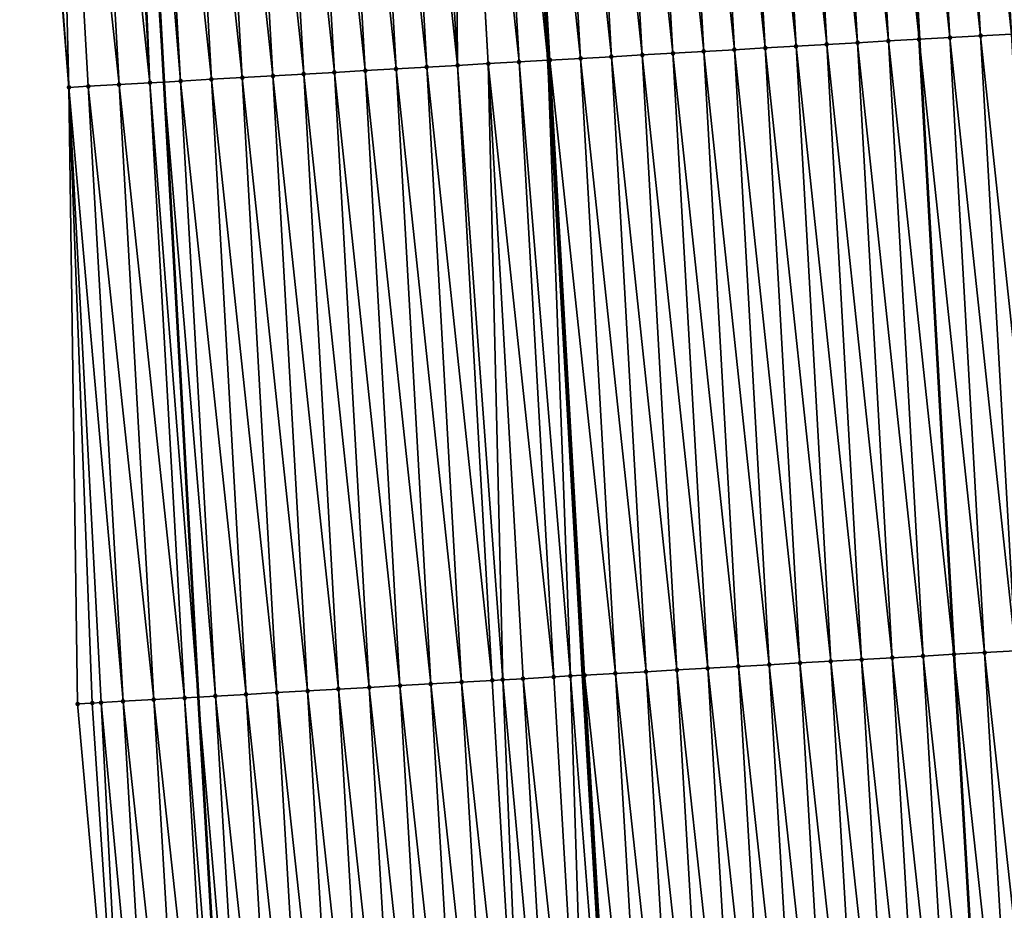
# Model space of a CAD drawing. Header units: feet. Extents: x 2007189 to 2022806, y 818621 to 837694.
# Tile 289 of 656: x 2011368 to 2011400, y 827919 to 827948. Entities that reach past the tile are written whole.
import ezdxf

# ---------------------------------------------------------------- set-up
doc = ezdxf.new("R2010")
doc.units = ezdxf.units.FT
doc.header["$MEASUREMENT"] = 0
for name, color, linetype, lineweight in [('EP_Travel Lane', 172, 'Continuous', 53), ('Road Shots', 141, 'Continuous', 100), ('Road X-Section', 40, 'Continuous', 13), ('STRIPING', 60, 'Continuous', 53)]:
    doc.layers.add(name, color=color, linetype=linetype, lineweight=lineweight)
doc.layers.add('I-77-MM17-21_SB-Surface-Border', color=7, linetype='Continuous')
doc.layers.add('I-77-MM17-21_SB-Surface-TIN', color=7, linetype='Continuous')

msp = doc.modelspace()

# ---------------------------------------------------------------- linework, layer by layer
at = {"layer": 'EP_Travel Lane'}
msp.add_polyline3d([(2011371.959655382, 827966.1582990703, 312.3544364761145), (2011373.074293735, 827946.1897048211, 312.2403113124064), (2011374.18894062, 827926.2209577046, 312.1514429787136), (2011375.380876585, 827905.9451606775, 312.0543814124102), (2011376.802465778, 827885.9958862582, 311.9713189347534), (2011378.224049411, 827866.0466898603, 311.8746395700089), (2011379.645617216, 827846.0977155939, 311.7390697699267), (2011381.124757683, 827825.8398814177, 311.6241331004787), (2011382.806226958, 827805.910940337, 311.5129645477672), (2011384.487707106, 827785.9818703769, 311.4433238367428), (2011386.169184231, 827766.0528362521, 311.3620946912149), (2011387.919665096, 827745.8143860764, 311.3049144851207), (2011389.882436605, 827725.9109050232, 311.276243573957), (2011391.845196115, 827706.0075456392, 311.2134098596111), (2011393.807964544, 827686.1040958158, 311.1759718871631), (2011395.830897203, 827665.994042, 311.1090292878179), (2011398.036863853, 827646.1160571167, 311.0533998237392), (2011400.242828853, 827626.2380870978, 310.9899928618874)], dxfattribs=at)
at = {"layer": 'I-77-MM17-21_SB-Surface-Border', "color": 3, "linetype": 'Continuous', "lineweight": -3}
msp.add_polyline3d([(2011397.209922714, 827625.9102151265, 311.0929097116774), (2011394.435368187, 827645.7267372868, 311.1655602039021), (2011391.844579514, 827665.5631049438, 311.2425786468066), (2011390.336559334, 827685.7619421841, 311.2889916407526), (2011388.427644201, 827705.670640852, 311.3411162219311), (2011386.989333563, 827725.6257210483, 311.3787200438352), (2011383.679401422, 827745.3963417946, 311.4733643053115), (2011382.124674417, 827765.7110870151, 311.5224656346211), (2011380.155014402, 827785.6158054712, 311.6039393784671), (2011378.793252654, 827805.5718449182, 311.675561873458), (2011377.275904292, 827825.5147045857, 311.7639343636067), (2011376.246083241, 827845.8579844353, 311.8706416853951), (2011375.156056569, 827865.8304186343, 311.9794430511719), (2011373.763787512, 827885.7816894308, 312.073737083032), (2011372.087609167, 827905.7129970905, 312.1689939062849), (2011370.274792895, 827925.999208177, 312.2960794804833), (2011369.992641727, 827946.0151542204, 312.348378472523), (2011368.398106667, 827965.9564717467, 312.4948800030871)], dxfattribs=at)
at = {"layer": 'I-77-MM17-21_SB-Surface-TIN', "color": 128, "linetype": 'Continuous', "lineweight": -3}
for points in [[(2011401.57507409, 827947.80405348, 311.2391147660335), (2011400.448315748, 827967.7718351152, 311.3744206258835), (2011399.449914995, 827967.7153021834, 311.4064081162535)], [(2011396.583069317, 827947.5214066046, 311.3961159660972), (2011395.456312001, 827967.4891700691, 311.5344219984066), (2011394.457910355, 827967.4326529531, 311.5637982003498)], [(2011395.456312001, 827967.4891700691, 311.5344219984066), (2011397.581464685, 827947.5779139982, 311.3682815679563), (2011396.45470758, 827967.5456746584, 311.5070511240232)], [(2011396.583069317, 827947.5214066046, 311.3961159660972), (2011397.581464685, 827947.5779139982, 311.3682815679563), (2011395.456312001, 827967.4891700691, 311.5344219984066)], [(2011398.579872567, 827947.6344416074, 311.3372363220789), (2011397.453115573, 827967.6021993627, 311.4764849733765), (2011396.45470758, 827967.5456746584, 311.5070511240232)], [(2011398.579872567, 827947.6344416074, 311.3372363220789), (2011396.45470758, 827967.5456746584, 311.5070511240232), (2011397.581464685, 827947.5779139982, 311.3682815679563)], [(2011399.578272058, 827947.6909969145, 311.301554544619), (2011398.451515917, 827967.6587395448, 311.443300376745), (2011397.453115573, 827967.6021993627, 311.4764849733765)], [(2011398.579872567, 827947.6344416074, 311.3372363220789), (2011399.578272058, 827947.6909969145, 311.301554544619), (2011397.453115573, 827967.6021993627, 311.4764849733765)], [(2011400.576672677, 827947.7475322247, 311.2691743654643), (2011399.449914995, 827967.7153021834, 311.4064081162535), (2011398.451515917, 827967.6587395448, 311.443300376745)], [(2011399.578272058, 827947.6909969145, 311.301554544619), (2011400.576672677, 827947.7475322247, 311.2691743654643), (2011398.451515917, 827967.6587395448, 311.443300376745)], [(2011400.576672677, 827947.7475322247, 311.2691743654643), (2011401.57507409, 827947.80405348, 311.2391147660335), (2011399.449914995, 827967.7153021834, 311.4064081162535)], [(2011390.592669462, 827947.182126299, 311.6016975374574), (2011389.465910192, 827967.1499243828, 311.7342878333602), (2011388.467509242, 827967.0933949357, 311.7656999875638)], [(2011391.591068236, 827947.2386943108, 311.5639181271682), (2011390.464310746, 827967.2064608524, 311.7017162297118), (2011389.465910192, 827967.1499243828, 311.7342878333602)], [(2011390.592669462, 827947.182126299, 311.6016975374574), (2011391.591068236, 827947.2386943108, 311.5639181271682), (2011389.465910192, 827967.1499243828, 311.7342878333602)], [(2011392.589466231, 827947.2952761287, 311.5238592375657), (2011391.462709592, 827967.2630275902, 311.6641471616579), (2011390.464310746, 827967.2064608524, 311.7017162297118)], [(2011391.591068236, 827947.2386943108, 311.5639181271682), (2011392.589466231, 827947.2952761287, 311.5238592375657), (2011390.464310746, 827967.2064608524, 311.7017162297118)], [(2011393.587866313, 827947.3518209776, 311.489904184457), (2011392.461109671, 827967.319572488, 311.6301840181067), (2011391.462709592, 827967.2630275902, 311.6641471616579)], [(2011392.589466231, 827947.2952761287, 311.5238592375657), (2011393.587866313, 827947.3518209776, 311.489904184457), (2011391.462709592, 827967.2630275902, 311.6641471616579)], [(2011394.586266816, 827947.4083583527, 311.4571830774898), (2011393.459510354, 827967.3761066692, 311.5979902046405), (2011392.461109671, 827967.319572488, 311.6301840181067)], [(2011393.587866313, 827947.3518209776, 311.489904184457), (2011394.586266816, 827947.4083583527, 311.4571830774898), (2011392.461109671, 827967.319572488, 311.6301840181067)], [(2011395.584667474, 827947.4648929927, 311.4249135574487), (2011394.457910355, 827967.4326529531, 311.5637982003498), (2011393.459510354, 827967.3761066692, 311.5979902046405)], [(2011394.586266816, 827947.4083583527, 311.4571830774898), (2011395.584667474, 827947.4648929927, 311.4249135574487), (2011393.459510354, 827967.3761066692, 311.5979902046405)], [(2011395.584667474, 827947.4648929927, 311.4249135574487), (2011396.583069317, 827947.5214066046, 311.3961159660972), (2011394.457910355, 827967.4326529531, 311.5637982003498)], [(2011383.47551276, 827966.8106011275, 311.9469608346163), (2011385.531760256, 827946.8954821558, 311.7766499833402), (2011384.405002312, 827966.8632576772, 311.9129661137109)], [(2011385.600669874, 827946.8993875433, 311.7738687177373), (2011384.473911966, 827966.8671614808, 311.910445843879), (2011384.405002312, 827966.8632576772, 311.9129661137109)], [(2011385.600669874, 827946.8993875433, 311.7738687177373), (2011384.405002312, 827966.8632576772, 311.9129661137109), (2011385.531760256, 827946.8954821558, 311.7766499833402)], [(2011386.599071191, 827946.9559104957, 311.743528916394), (2011385.472313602, 827966.9236787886, 311.881038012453), (2011384.473911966, 827966.8671614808, 311.910445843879)], [(2011385.600669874, 827946.8993875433, 311.7738687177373), (2011386.599071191, 827946.9559104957, 311.743528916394), (2011384.473911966, 827966.8671614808, 311.910445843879)], [(2011387.597472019, 827947.0124421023, 311.7117602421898), (2011386.470712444, 827966.9802455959, 311.8434574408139), (2011385.472313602, 827966.9236787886, 311.881038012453)], [(2011386.599071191, 827946.9559104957, 311.743528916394), (2011387.597472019, 827947.0124421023, 311.7117602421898), (2011385.472313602, 827966.9236787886, 311.881038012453)], [(2011388.595870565, 827947.0690141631, 311.6733123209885), (2011387.469109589, 827967.0368424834, 311.8009104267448), (2011386.470712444, 827966.9802455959, 311.8434574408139)], [(2011387.597472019, 827947.0124421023, 311.7117602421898), (2011388.595870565, 827947.0690141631, 311.6733123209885), (2011386.470712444, 827966.9802455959, 311.8434574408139)], [(2011389.594269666, 827947.1255763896, 311.6364881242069), (2011388.467509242, 827967.0933949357, 311.7656999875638), (2011387.469109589, 827967.0368424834, 311.8009104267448)], [(2011388.595870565, 827947.0690141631, 311.6733123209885), (2011389.594269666, 827947.1255763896, 311.6364881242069), (2011387.469109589, 827967.0368424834, 311.8009104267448)], [(2011389.594269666, 827947.1255763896, 311.6364881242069), (2011390.592669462, 827947.182126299, 311.6016975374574), (2011388.467509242, 827967.0933949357, 311.7656999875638)], [(2011379.610274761, 827946.5600231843, 311.9933280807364), (2011378.483510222, 827966.527914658, 312.1104993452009), (2011377.485112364, 827966.471330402, 312.1509607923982)], [(2011380.608673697, 827946.616588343, 311.9560197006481), (2011379.481909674, 827966.5844706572, 312.0747032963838), (2011378.483510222, 827966.527914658, 312.1104993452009)], [(2011379.610274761, 827946.5600231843, 311.9933280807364), (2011380.608673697, 827946.616588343, 311.9560197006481), (2011378.483510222, 827966.527914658, 312.1104993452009)], [(2011381.607073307, 827946.6731415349, 311.9206871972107), (2011380.480309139, 827966.6410264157, 312.0389469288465), (2011379.481909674, 827966.5844706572, 312.0747032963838)], [(2011380.608673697, 827946.616588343, 311.9560197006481), (2011381.607073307, 827946.6731415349, 311.9206871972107), (2011379.481909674, 827966.5844706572, 312.0747032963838)], [(2011382.605472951, 827946.7296941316, 311.8854529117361), (2011381.478709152, 827966.697572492, 312.0047892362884), (2011380.480309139, 827966.6410264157, 312.0389469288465)], [(2011381.607073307, 827946.6731415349, 311.9206871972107), (2011382.605472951, 827946.7296941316, 311.8854529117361), (2011380.480309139, 827966.6410264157, 312.0389469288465)], [(2011382.605472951, 827946.7296941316, 311.8854529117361), (2011382.457753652, 827966.7529798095, 311.9782927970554), (2011381.478709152, 827966.697572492, 312.0047892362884)], [(2011383.603872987, 827946.786239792, 311.8513638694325), (2011382.477111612, 827966.7540751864, 311.9777940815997), (2011382.457753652, 827966.7529798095, 311.9782927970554)], [(2011382.605472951, 827946.7296941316, 311.8854529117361), (2011383.603872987, 827946.786239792, 311.8513638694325), (2011382.457753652, 827966.7529798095, 311.9782927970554)], [(2011384.60227196, 827946.8428042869, 311.8141651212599), (2011383.47551276, 827966.8106011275, 311.9469608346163), (2011382.477111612, 827966.7540751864, 311.9777940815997)], [(2011383.603872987, 827946.786239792, 311.8513638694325), (2011384.60227196, 827946.8428042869, 311.8141651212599), (2011382.477111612, 827966.7540751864, 311.9777940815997)], [(2011384.60227196, 827946.8428042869, 311.8141651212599), (2011385.531760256, 827946.8954821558, 311.7766499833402), (2011383.47551276, 827966.8106011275, 311.9469608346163)], [(2011373.619882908, 827946.2206010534, 312.2223259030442), (2011372.493115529, 827966.1885428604, 312.3311869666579), (2011371.959655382, 827966.1582990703, 312.3544364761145)], [(2011374.618282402, 827946.2771563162, 312.186651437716), (2011373.491514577, 827966.2451060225, 312.294208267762), (2011372.493115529, 827966.1885428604, 312.3311869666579)], [(2011373.619882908, 827946.2206010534, 312.2223259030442), (2011374.618282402, 827946.2771563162, 312.186651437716), (2011372.493115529, 827966.1885428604, 312.3311869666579)], [(2011375.616681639, 827946.3337161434, 312.1502233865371), (2011374.489914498, 827966.3016537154, 312.2597836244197), (2011373.491514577, 827966.2451060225, 312.294208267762)], [(2011374.618282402, 827946.2771563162, 312.186651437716), (2011375.616681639, 827946.3337161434, 312.1502233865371), (2011373.491514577, 827966.2451060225, 312.294208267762)], [(2011376.615080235, 827946.3902873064, 312.111923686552), (2011375.488314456, 827966.3582007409, 312.2254691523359), (2011374.489914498, 827966.3016537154, 312.2597836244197)], [(2011375.616681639, 827946.3337161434, 312.1502233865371), (2011376.615080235, 827946.3902873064, 312.111923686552), (2011374.489914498, 827966.3016537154, 312.2597836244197)], [(2011377.613478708, 827946.4468606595, 312.0732623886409), (2011376.486713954, 827966.414755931, 312.1898066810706), (2011375.488314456, 827966.3582007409, 312.2254691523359)], [(2011376.615080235, 827946.3902873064, 312.111923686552), (2011377.613478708, 827946.4468606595, 312.0732623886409), (2011375.488314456, 827966.3582007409, 312.2254691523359)], [(2011378.611876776, 827946.5034411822, 312.0334173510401), (2011377.485112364, 827966.471330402, 312.1509607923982), (2011376.486713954, 827966.414755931, 312.1898066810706)], [(2011377.613478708, 827946.4468606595, 312.0732623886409), (2011378.611876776, 827946.5034411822, 312.0334173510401), (2011376.486713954, 827966.414755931, 312.1898066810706)], [(2011378.611876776, 827946.5034411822, 312.0334173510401), (2011379.610274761, 827946.5600231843, 311.9933280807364), (2011377.485112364, 827966.471330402, 312.1509607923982)], [(2011369.992641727, 827946.0151542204, 312.348378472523), (2011368.499523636, 827965.9622140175, 312.4916820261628), (2011368.398106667, 827965.9564717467, 312.4948800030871)], [(2011369.992641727, 827946.0151542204, 312.348378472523), (2011369.497924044, 827966.018753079, 312.4586824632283), (2011368.499523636, 827965.9622140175, 312.4916820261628)], [(2011371.623082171, 827946.1075215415, 312.2885542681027), (2011370.496322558, 827966.0753257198, 312.42013878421), (2011369.497924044, 827966.018753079, 312.4586824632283)], [(2011370.624682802, 827946.0509640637, 312.3245944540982), (2011369.497924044, 827966.018753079, 312.4586824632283), (2011369.992641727, 827946.0151542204, 312.348378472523)], [(2011371.623082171, 827946.1075215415, 312.2885542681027), (2011369.497924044, 827966.018753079, 312.4586824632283), (2011370.624682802, 827946.0509640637, 312.3245944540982)], [(2011372.621482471, 827946.1640625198, 312.2552382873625), (2011371.494719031, 827966.131934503, 312.3756277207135), (2011370.496322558, 827966.0753257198, 312.42013878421)], [(2011371.623082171, 827946.1075215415, 312.2885542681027), (2011372.621482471, 827946.1640625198, 312.2552382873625), (2011370.496322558, 827966.0753257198, 312.42013878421)], [(2011372.621482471, 827946.1640625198, 312.2552382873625), (2011371.790664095, 827966.1487183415, 312.3618015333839), (2011371.494719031, 827966.131934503, 312.3756277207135)], [(2011371.790664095, 827966.1487183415, 312.3618015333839), (2011373.074293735, 827946.1897048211, 312.2403113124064), (2011371.959655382, 827966.1582990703, 312.3544364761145)], [(2011372.621482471, 827946.1640625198, 312.2552382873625), (2011373.074293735, 827946.1897048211, 312.2403113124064), (2011371.790664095, 827966.1487183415, 312.3618015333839)], [(2011373.619882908, 827946.2206010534, 312.2223259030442), (2011371.959655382, 827966.1582990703, 312.3544364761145), (2011373.074293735, 827946.1897048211, 312.2403113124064)], [(2011400.705031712, 827927.7231920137, 311.170086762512), (2011399.578272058, 827947.6909969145, 311.301554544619), (2011398.579872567, 827947.6344416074, 311.3372363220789)], [(2011401.703431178, 827927.7797477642, 311.1343310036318), (2011400.576672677, 827947.7475322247, 311.2691743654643), (2011399.578272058, 827947.6909969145, 311.301554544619)], [(2011400.705031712, 827927.7231920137, 311.170086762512), (2011401.703431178, 827927.7797477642, 311.1343310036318), (2011399.578272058, 827947.6909969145, 311.301554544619)], [(2011394.714630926, 827927.3839281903, 311.3729517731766), (2011393.587866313, 827947.3518209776, 311.489904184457), (2011392.589466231, 827947.2952761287, 311.5238592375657)], [(2011395.713030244, 827927.4404865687, 311.3367620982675), (2011394.586266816, 827947.4083583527, 311.4571830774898), (2011393.587866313, 827947.3518209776, 311.489904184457)], [(2011394.714630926, 827927.3839281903, 311.3729517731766), (2011395.713030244, 827927.4404865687, 311.3367620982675), (2011393.587866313, 827947.3518209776, 311.489904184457)], [(2011396.711429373, 827927.4970482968, 311.3000193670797), (2011395.584667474, 827947.4648929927, 311.4249135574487), (2011394.586266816, 827947.4083583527, 311.4571830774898)], [(2011395.713030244, 827927.4404865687, 311.3367620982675), (2011396.711429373, 827927.4970482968, 311.3000193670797), (2011394.586266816, 827947.4083583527, 311.4571830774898)], [(2011397.709830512, 827927.5535744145, 311.2691561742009), (2011396.583069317, 827947.5214066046, 311.3961159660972), (2011395.584667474, 827947.4648929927, 311.4249135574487)], [(2011396.711429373, 827927.4970482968, 311.3000193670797), (2011397.709830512, 827927.5535744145, 311.2691561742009), (2011395.584667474, 827947.4648929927, 311.4249135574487)], [(2011396.583069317, 827947.5214066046, 311.3961159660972), (2011398.708225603, 827927.6100857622, 311.2406676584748), (2011397.581464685, 827947.5779139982, 311.3682815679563)], [(2011397.709830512, 827927.5535744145, 311.2691561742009), (2011398.708225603, 827927.6100857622, 311.2406676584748), (2011396.583069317, 827947.5214066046, 311.3961159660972)], [(2011399.706632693, 827927.6666283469, 311.2071495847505), (2011398.579872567, 827947.6344416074, 311.3372363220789), (2011397.581464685, 827947.5779139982, 311.3682815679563)], [(2011399.706632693, 827927.6666283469, 311.2071495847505), (2011397.581464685, 827947.5779139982, 311.3682815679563), (2011398.708225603, 827927.6100857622, 311.2406676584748)], [(2011399.706632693, 827927.6666283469, 311.2071495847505), (2011400.705031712, 827927.7231920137, 311.170086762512), (2011398.579872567, 827947.6344416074, 311.3372363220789)], [(2011388.724237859, 827927.0445275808, 311.5984010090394), (2011387.597472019, 827947.0124421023, 311.7117602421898), (2011386.599071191, 827946.9559104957, 311.743528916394)], [(2011389.722636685, 827927.1010946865, 311.5607704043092), (2011388.595870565, 827947.0690141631, 311.6733123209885), (2011387.597472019, 827947.0124421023, 311.7117602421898)], [(2011388.724237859, 827927.0445275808, 311.5984010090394), (2011389.722636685, 827927.1010946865, 311.5607704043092), (2011387.597472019, 827947.0124421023, 311.7117602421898)], [(2011390.721035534, 827927.1576613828, 311.5232074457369), (2011389.594269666, 827947.1255763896, 311.6364881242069), (2011388.595870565, 827947.0690141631, 311.6733123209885)], [(2011389.722636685, 827927.1010946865, 311.5607704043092), (2011390.721035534, 827927.1576613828, 311.5232074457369), (2011388.595870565, 827947.0690141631, 311.6733123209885)], [(2011391.719434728, 827927.2142219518, 311.4866561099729), (2011390.592669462, 827947.182126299, 311.6016975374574), (2011389.594269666, 827947.1255763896, 311.6364881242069)], [(2011390.721035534, 827927.1576613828, 311.5232074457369), (2011391.719434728, 827927.2142219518, 311.4866561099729), (2011389.594269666, 827947.1255763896, 311.6364881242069)], [(2011392.717833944, 827927.2707821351, 311.4501684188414), (2011391.591068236, 827947.2386943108, 311.5639181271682), (2011390.592669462, 827947.182126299, 311.6016975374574)], [(2011391.719434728, 827927.2142219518, 311.4866561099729), (2011392.717833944, 827927.2707821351, 311.4501684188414), (2011390.592669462, 827947.182126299, 311.6016975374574)], [(2011393.716231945, 827927.3273638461, 311.4101264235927), (2011392.589466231, 827947.2952761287, 311.5238592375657), (2011391.591068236, 827947.2386943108, 311.5639181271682)], [(2011392.717833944, 827927.2707821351, 311.4501684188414), (2011393.716231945, 827927.3273638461, 311.4101264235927), (2011391.591068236, 827947.2386943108, 311.5639181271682)], [(2011393.716231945, 827927.3273638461, 311.4101264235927), (2011394.714630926, 827927.3839281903, 311.3729517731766), (2011392.589466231, 827947.2952761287, 311.5238592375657)], [(2011383.732242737, 827926.7617096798, 311.7836435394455), (2011382.605472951, 827946.7296941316, 311.8854529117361), (2011381.607073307, 827946.6731415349, 311.9206871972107)], [(2011384.073234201, 827926.7810151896, 311.7731488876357), (2011383.603872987, 827946.786239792, 311.8513638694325), (2011382.605472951, 827946.7296941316, 311.8854529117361)], [(2011383.732242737, 827926.7617096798, 311.7836435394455), (2011384.073234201, 827926.7810151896, 311.7731488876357), (2011382.605472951, 827946.7296941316, 311.8854529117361)], [(2011385.72904163, 827926.8748218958, 311.7120139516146), (2011384.60227196, 827946.8428042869, 311.8141651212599), (2011383.603872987, 827946.786239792, 311.8513638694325)], [(2011384.073234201, 827926.7810151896, 311.7731488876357), (2011384.73064378, 827926.8182374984, 311.7524995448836), (2011383.603872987, 827946.786239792, 311.8513638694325)], [(2011384.73064378, 827926.8182374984, 311.7524995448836), (2011385.72904163, 827926.8748218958, 311.7120139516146), (2011383.603872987, 827946.786239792, 311.8513638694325)], [(2011386.265050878, 827926.9052262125, 311.6860182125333), (2011385.531760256, 827946.8954821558, 311.7766499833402), (2011384.60227196, 827946.8428042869, 311.8141651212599)], [(2011385.72904163, 827926.8748218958, 311.7120139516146), (2011386.265050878, 827926.9052262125, 311.6860182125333), (2011384.60227196, 827946.8428042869, 311.8141651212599)], [(2011386.727437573, 827926.9314400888, 311.6659485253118), (2011385.600669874, 827946.8993875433, 311.7738687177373), (2011385.531760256, 827946.8954821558, 311.7766499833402)], [(2011386.727437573, 827926.9314400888, 311.6659485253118), (2011385.531760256, 827946.8954821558, 311.7766499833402), (2011386.658527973, 827926.9275334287, 311.6689395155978)], [(2011386.265050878, 827926.9052262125, 311.6860182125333), (2011386.658527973, 827926.9275334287, 311.6689395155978), (2011385.531760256, 827946.8954821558, 311.7766499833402)], [(2011387.725837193, 827926.987993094, 311.63064600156), (2011386.599071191, 827946.9559104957, 311.743528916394), (2011385.600669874, 827946.8993875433, 311.7738687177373)], [(2011386.727437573, 827926.9314400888, 311.6659485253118), (2011387.725837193, 827926.987993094, 311.63064600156), (2011385.600669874, 827946.8993875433, 311.7738687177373)], [(2011387.725837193, 827926.987993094, 311.63064600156), (2011388.724237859, 827927.0445275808, 311.5984010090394), (2011386.599071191, 827946.9559104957, 311.743528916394)], [(2011377.74185309, 827926.4222484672, 312.0190987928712), (2011376.615080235, 827946.3902873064, 312.111923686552), (2011375.616681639, 827946.3337161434, 312.1502233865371)], [(2011378.740251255, 827926.4788272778, 311.9795356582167), (2011377.613478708, 827946.4468606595, 312.0732623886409), (2011376.615080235, 827946.3902873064, 312.111923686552)], [(2011377.74185309, 827926.4222484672, 312.0190987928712), (2011378.740251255, 827926.4788272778, 311.9795356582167), (2011376.615080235, 827946.3902873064, 312.111923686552)], [(2011379.738648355, 827926.5354249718, 311.9368546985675), (2011378.611876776, 827946.5034411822, 312.0334173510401), (2011377.613478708, 827946.4468606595, 312.0732623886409)], [(2011378.740251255, 827926.4788272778, 311.9795356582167), (2011379.738648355, 827926.5354249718, 311.9368546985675), (2011377.613478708, 827946.4468606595, 312.0732623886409)], [(2011380.737045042, 827926.5920299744, 311.8929671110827), (2011379.610274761, 827946.5600231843, 311.9933280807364), (2011378.611876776, 827946.5034411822, 312.0334173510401)], [(2011379.738648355, 827926.5354249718, 311.9368546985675), (2011380.737045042, 827926.5920299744, 311.8929671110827), (2011378.611876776, 827946.5034411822, 312.0334173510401)], [(2011381.735443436, 827926.6486047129, 311.8540762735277), (2011380.608673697, 827946.616588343, 311.9560197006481), (2011379.610274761, 827946.5600231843, 311.9933280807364)], [(2011380.737045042, 827926.5920299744, 311.8929671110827), (2011381.735443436, 827926.6486047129, 311.8540762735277), (2011379.610274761, 827946.5600231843, 311.9933280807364)], [(2011382.733842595, 827926.7051659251, 311.8174187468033), (2011381.607073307, 827946.6731415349, 311.9206871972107), (2011380.608673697, 827946.616588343, 311.9560197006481)], [(2011381.735443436, 827926.6486047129, 311.8540762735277), (2011382.733842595, 827926.7051659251, 311.8174187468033), (2011380.608673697, 827946.616588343, 311.9560197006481)], [(2011382.733842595, 827926.7051659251, 311.8174187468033), (2011383.732242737, 827926.7617096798, 311.7836435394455), (2011381.607073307, 827946.6731415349, 311.9206871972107)], [(2011371.75146148, 827926.0828220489, 312.2488092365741), (2011370.624682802, 827946.0509640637, 312.3245944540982), (2011369.992641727, 827946.0151542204, 312.348378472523)], [(2011372.749860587, 827926.1393841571, 312.2120037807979), (2011371.623082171, 827946.1075215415, 312.2885542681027), (2011370.624682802, 827946.0509640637, 312.3245944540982)], [(2011371.75146148, 827926.0828220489, 312.2488092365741), (2011372.749860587, 827926.1393841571, 312.2120037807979), (2011370.624682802, 827946.0509640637, 312.3245944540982)], [(2011373.748257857, 827926.1959788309, 312.1698215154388), (2011372.621482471, 827946.1640625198, 312.2552382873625), (2011371.623082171, 827946.1075215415, 312.2885542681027)], [(2011372.749860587, 827926.1393841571, 312.2120037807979), (2011373.748257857, 827926.1959788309, 312.1698215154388), (2011371.623082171, 827946.1075215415, 312.2885542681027)], [(2011372.621482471, 827946.1640625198, 312.2552382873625), (2011374.18894062, 827926.2209577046, 312.1514429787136), (2011373.074293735, 827946.1897048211, 312.2403113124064)], [(2011373.748257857, 827926.1959788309, 312.1698215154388), (2011374.18894062, 827926.2209577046, 312.1514429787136), (2011372.621482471, 827946.1640625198, 312.2552382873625)], [(2011374.746655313, 827926.2525702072, 312.1281836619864), (2011373.619882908, 827946.2206010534, 312.2223259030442), (2011373.074293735, 827946.1897048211, 312.2403113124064)], [(2011374.746655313, 827926.2525702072, 312.1281836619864), (2011373.074293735, 827946.1897048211, 312.2403113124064), (2011374.18894062, 827926.2209577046, 312.1514429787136)], [(2011375.745054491, 827926.309131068, 312.0915841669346), (2011374.618282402, 827946.2771563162, 312.186651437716), (2011373.619882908, 827946.2206010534, 312.2223259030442)], [(2011374.746655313, 827926.2525702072, 312.1281836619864), (2011375.745054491, 827926.309131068, 312.0915841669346), (2011373.619882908, 827946.2206010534, 312.2223259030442)], [(2011376.743454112, 827926.3656840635, 312.0562832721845), (2011375.616681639, 827946.3337161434, 312.1502233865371), (2011374.618282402, 827946.2771563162, 312.186651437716)], [(2011375.745054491, 827926.309131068, 312.0915841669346), (2011376.743454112, 827926.3656840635, 312.0562832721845), (2011374.618282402, 827946.2771563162, 312.186651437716)], [(2011376.743454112, 827926.3656840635, 312.0562832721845), (2011377.74185309, 827926.4222484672, 312.0190987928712), (2011375.616681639, 827946.3337161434, 312.1502233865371)], [(2011370.753060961, 827926.0262849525, 312.2814850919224), (2011369.992641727, 827946.0151542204, 312.348378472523), (2011370.274792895, 827925.999208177, 312.2960794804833)], [(2011370.753060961, 827926.0262849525, 312.2814850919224), (2011371.038046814, 827926.0424207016, 312.2725424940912), (2011369.992641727, 827946.0151542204, 312.348378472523)], [(2011371.038046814, 827926.0424207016, 312.2725424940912), (2011371.75146148, 827926.0828220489, 312.2488092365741), (2011369.992641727, 827946.0151542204, 312.348378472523)], [(2011398.883065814, 827907.6023873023, 311.1657185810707), (2011397.709830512, 827927.5535744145, 311.2691561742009), (2011396.711429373, 827927.4970482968, 311.3000193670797)], [(2011397.709830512, 827927.5535744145, 311.2691561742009), (2011399.880585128, 827907.6726884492, 311.1345551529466), (2011398.708225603, 827927.6100857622, 311.2406676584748)], [(2011398.883065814, 827907.6023873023, 311.1657185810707), (2011399.880585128, 827907.6726884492, 311.1345551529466), (2011397.709830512, 827927.5535744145, 311.2691561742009)], [(2011400.878114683, 827907.7430292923, 311.0966049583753), (2011399.706632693, 827927.6666283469, 311.2071495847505), (2011398.708225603, 827927.6100857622, 311.2406676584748)], [(2011400.878114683, 827907.7430292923, 311.0966049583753), (2011398.708225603, 827927.6100857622, 311.2406676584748), (2011399.880585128, 827907.6726884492, 311.1345551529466)], [(2011401.875636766, 827907.8133837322, 311.0561958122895), (2011400.705031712, 827927.7231920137, 311.170086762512), (2011399.706632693, 827927.6666283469, 311.2071495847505)], [(2011400.878114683, 827907.7430292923, 311.0966049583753), (2011401.875636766, 827907.8133837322, 311.0561958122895), (2011399.706632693, 827927.6666283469, 311.2071495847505)], [(2011392.897924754, 827907.1803824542, 311.3868618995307), (2011391.719434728, 827927.2142219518, 311.4866561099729), (2011390.721035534, 827927.1576613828, 311.5232074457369)], [(2011393.89544768, 827907.2507248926, 311.3485528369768), (2011392.717833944, 827927.2707821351, 311.4501684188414), (2011391.719434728, 827927.2142219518, 311.4866561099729)], [(2011392.897924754, 827907.1803824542, 311.3868618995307), (2011393.89544768, 827907.2507248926, 311.3485528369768), (2011391.719434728, 827927.2142219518, 311.4866561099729)], [(2011394.892969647, 827907.3210809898, 311.3078536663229), (2011393.716231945, 827927.3273638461, 311.4101264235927), (2011392.717833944, 827927.2707821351, 311.4501684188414)], [(2011393.89544768, 827907.2507248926, 311.3485528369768), (2011394.892969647, 827907.3210809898, 311.3078536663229), (2011392.717833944, 827927.2707821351, 311.4501684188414)], [(2011395.890492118, 827907.3914299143, 311.2684096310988), (2011394.714630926, 827927.3839281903, 311.3729517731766), (2011393.716231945, 827927.3273638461, 311.4101264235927)], [(2011394.892969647, 827907.3210809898, 311.3078536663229), (2011395.890492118, 827907.3914299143, 311.2684096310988), (2011393.716231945, 827927.3273638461, 311.4101264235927)], [(2011396.888015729, 827907.4617626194, 311.2318037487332), (2011395.713030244, 827927.4404865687, 311.3367620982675), (2011394.714630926, 827927.3839281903, 311.3729517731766)], [(2011395.890492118, 827907.3914299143, 311.2684096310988), (2011396.888015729, 827907.4617626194, 311.2318037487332), (2011394.714630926, 827927.3839281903, 311.3729517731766)], [(2011397.885540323, 827907.5320813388, 311.1976451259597), (2011396.711429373, 827927.4970482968, 311.3000193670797), (2011395.713030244, 827927.4404865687, 311.3367620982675)], [(2011396.888015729, 827907.4617626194, 311.2318037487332), (2011397.885540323, 827907.5320813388, 311.1976451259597), (2011395.713030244, 827927.4404865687, 311.3367620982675)], [(2011397.885540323, 827907.5320813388, 311.1976451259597), (2011398.883065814, 827907.6023873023, 311.1657185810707), (2011396.711429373, 827927.4970482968, 311.3000193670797)], [(2011386.912787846, 827906.7583185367, 311.6183414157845), (2011386.265050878, 827926.9052262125, 311.6860182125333), (2011385.72904163, 827926.8748218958, 311.7120139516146)], [(2011386.265050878, 827926.9052262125, 311.6860182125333), (2011387.843626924, 827906.8239601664, 311.5823244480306), (2011386.658527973, 827926.9275334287, 311.6689395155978)], [(2011386.912787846, 827906.7583185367, 311.6183414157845), (2011387.843626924, 827906.8239601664, 311.5823244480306), (2011386.265050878, 827926.9052262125, 311.6860182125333)], [(2011387.910310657, 827906.8286626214, 311.5797442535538), (2011386.727437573, 827926.9314400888, 311.6659485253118), (2011386.658527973, 827926.9275334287, 311.6689395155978)], [(2011387.910310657, 827906.8286626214, 311.5797442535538), (2011386.658527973, 827926.9275334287, 311.6689395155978), (2011387.843626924, 827906.8239601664, 311.5823244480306)], [(2011388.907834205, 827906.8989962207, 311.5429819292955), (2011387.725837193, 827926.987993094, 311.63064600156), (2011386.727437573, 827926.9314400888, 311.6659485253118)], [(2011387.910310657, 827906.8286626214, 311.5797442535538), (2011388.907834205, 827906.8989962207, 311.5429819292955), (2011386.727437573, 827926.9314400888, 311.6659485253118)], [(2011389.905357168, 827906.9693381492, 311.504762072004), (2011388.724237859, 827927.0445275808, 311.5984010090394), (2011387.725837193, 827926.987993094, 311.63064600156)], [(2011388.907834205, 827906.8989962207, 311.5429819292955), (2011389.905357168, 827906.9693381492, 311.504762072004), (2011387.725837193, 827926.987993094, 311.63064600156)], [(2011390.902878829, 827907.0396985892, 311.463302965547), (2011389.722636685, 827927.1010946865, 311.5607704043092), (2011388.724237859, 827927.0445275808, 311.5984010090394)], [(2011389.905357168, 827906.9693381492, 311.504762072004), (2011390.902878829, 827907.0396985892, 311.463302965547), (2011388.724237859, 827927.0445275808, 311.5984010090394)], [(2011391.900401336, 827907.1100470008, 311.423948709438), (2011390.721035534, 827927.1576613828, 311.5232074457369), (2011389.722636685, 827927.1010946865, 311.5607704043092)], [(2011390.902878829, 827907.0396985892, 311.463302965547), (2011391.900401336, 827907.1100470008, 311.423948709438), (2011389.722636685, 827927.1010946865, 311.5607704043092)], [(2011391.900401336, 827907.1100470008, 311.423948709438), (2011392.897924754, 827907.1803824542, 311.3868618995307), (2011390.721035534, 827927.1576613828, 311.5232074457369)], [(2011381.925169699, 827906.4066563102, 311.8011436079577), (2011380.737045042, 827926.5920299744, 311.8929671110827), (2011379.738648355, 827926.5354249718, 311.9368546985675)], [(2011382.922691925, 827906.4770087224, 311.7610892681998), (2011381.735443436, 827926.6486047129, 311.8540762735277), (2011380.737045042, 827926.5920299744, 311.8929671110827)], [(2011381.925169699, 827906.4066563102, 311.8011436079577), (2011382.922691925, 827906.4770087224, 311.7610892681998), (2011380.737045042, 827926.5920299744, 311.8929671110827)], [(2011383.920214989, 827906.5473492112, 311.7231213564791), (2011382.733842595, 827926.7051659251, 311.8174187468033), (2011381.735443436, 827926.6486047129, 311.8540762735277)], [(2011382.922691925, 827906.4770087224, 311.7610892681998), (2011383.920214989, 827906.5473492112, 311.7231213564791), (2011381.735443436, 827926.6486047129, 311.8540762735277)], [(2011384.917738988, 827906.6176763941, 311.6874817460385), (2011383.732242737, 827926.7617096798, 311.7836435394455), (2011382.733842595, 827926.7051659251, 311.8174187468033)], [(2011383.920214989, 827906.5473492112, 311.7231213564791), (2011384.917738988, 827906.6176763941, 311.6874817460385), (2011382.733842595, 827926.7051659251, 311.8174187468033)], [(2011384.917738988, 827906.6176763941, 311.6874817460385), (2011384.073234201, 827926.7810151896, 311.7731488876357), (2011383.732242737, 827926.7617096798, 311.7836435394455)], [(2011385.915263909, 827906.6879904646, 311.6541366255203), (2011384.73064378, 827926.8182374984, 311.7524995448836), (2011384.073234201, 827926.7810151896, 311.7731488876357)], [(2011384.917738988, 827906.6176763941, 311.6874817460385), (2011385.915263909, 827906.6879904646, 311.6541366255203), (2011384.073234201, 827926.7810151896, 311.7731488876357)], [(2011386.912787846, 827906.7583185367, 311.6183414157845), (2011385.72904163, 827926.8748218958, 311.7120139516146), (2011384.73064378, 827926.8182374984, 311.7524995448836)], [(2011385.915263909, 827906.6879904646, 311.6541366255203), (2011386.912787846, 827906.7583185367, 311.6183414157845), (2011384.73064378, 827926.8182374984, 311.7524995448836)], [(2011375.940033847, 827905.984577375, 312.0352509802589), (2011374.746655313, 827926.2525702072, 312.1281836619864), (2011374.18894062, 827926.2209577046, 312.1514429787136)], [(2011376.937558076, 827906.0549012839, 312.0001842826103), (2011375.745054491, 827926.309131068, 312.0915841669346), (2011374.746655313, 827926.2525702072, 312.1281836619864)], [(2011375.940033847, 827905.984577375, 312.0352509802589), (2011376.937558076, 827906.0549012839, 312.0001842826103), (2011374.746655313, 827926.2525702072, 312.1281836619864)], [(2011377.935081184, 827906.1252411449, 311.9623262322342), (2011376.743454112, 827926.3656840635, 312.0562832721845), (2011375.745054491, 827926.309131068, 312.0915841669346)], [(2011376.937558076, 827906.0549012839, 312.0001842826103), (2011377.935081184, 827906.1252411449, 311.9623262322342), (2011375.745054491, 827926.309131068, 312.0915841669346)], [(2011378.932603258, 827906.1955957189, 311.9218936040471), (2011377.74185309, 827926.4222484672, 312.0190987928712), (2011376.743454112, 827926.3656840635, 312.0562832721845)], [(2011377.935081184, 827906.1252411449, 311.9623262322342), (2011378.932603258, 827906.1955957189, 311.9218936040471), (2011376.743454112, 827926.3656840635, 312.0562832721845)], [(2011379.930125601, 827906.2659464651, 311.8821308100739), (2011378.740251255, 827926.4788272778, 311.9795356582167), (2011377.74185309, 827926.4222484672, 312.0190987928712)], [(2011378.932603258, 827906.1955957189, 311.9218936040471), (2011379.930125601, 827906.2659464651, 311.8821308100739), (2011377.74185309, 827926.4222484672, 312.0190987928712)], [(2011380.927647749, 827906.3362999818, 311.8418832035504), (2011379.738648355, 827926.5354249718, 311.9368546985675), (2011378.740251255, 827926.4788272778, 311.9795356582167)], [(2011379.930125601, 827906.2659464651, 311.8821308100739), (2011380.927647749, 827906.3362999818, 311.8418832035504), (2011378.740251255, 827926.4788272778, 311.9795356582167)], [(2011380.927647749, 827906.3362999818, 311.8418832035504), (2011381.925169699, 827906.4066563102, 311.8011436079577), (2011379.738648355, 827926.5354249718, 311.9368546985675)], [(2011372.087609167, 827905.7129970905, 312.1689939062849), (2011370.753060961, 827926.0262849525, 312.2814850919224), (2011370.274792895, 827925.999208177, 312.2960794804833)], [(2011372.087609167, 827905.7129970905, 312.1689939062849), (2011371.038046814, 827926.0424207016, 312.2725424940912), (2011370.753060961, 827926.0262849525, 312.2814850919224)], [(2011372.947460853, 827905.7736100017, 312.1396892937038), (2011371.75146148, 827926.0828220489, 312.2488092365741), (2011371.038046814, 827926.0424207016, 312.2725424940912)], [(2011372.947460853, 827905.7736100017, 312.1396892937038), (2011371.038046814, 827926.0424207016, 312.2725424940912), (2011372.087609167, 827905.7129970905, 312.1689939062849)], [(2011373.944984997, 827905.8439351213, 312.1044107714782), (2011372.749860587, 827926.1393841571, 312.2120037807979), (2011371.75146148, 827926.0828220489, 312.2488092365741)], [(2011372.947460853, 827905.7736100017, 312.1396892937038), (2011373.944984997, 827905.8439351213, 312.1044107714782), (2011371.75146148, 827926.0828220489, 312.2488092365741)], [(2011374.94250924, 827905.9142588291, 312.0693792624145), (2011373.748257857, 827926.1959788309, 312.1698215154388), (2011372.749860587, 827926.1393841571, 312.2120037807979)], [(2011373.944984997, 827905.8439351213, 312.1044107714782), (2011374.94250924, 827905.9142588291, 312.0693792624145), (2011372.749860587, 827926.1393841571, 312.2120037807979)], [(2011373.748257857, 827926.1959788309, 312.1698215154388), (2011375.380876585, 827905.9451606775, 312.0543814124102), (2011374.18894062, 827926.2209577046, 312.1514429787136)], [(2011374.94250924, 827905.9142588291, 312.0693792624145), (2011375.380876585, 827905.9451606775, 312.0543814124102), (2011373.748257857, 827926.1959788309, 312.1698215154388)], [(2011375.940033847, 827905.984577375, 312.0352509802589), (2011374.18894062, 827926.2209577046, 312.1514429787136), (2011375.380876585, 827905.9451606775, 312.0543814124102)]]:
    msp.add_3dface(points, dxfattribs=at)
at = {"layer": 'Road Shots', "lineweight": 100}
for p in [(2011399.578272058, 827947.6909969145, 311.301554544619), (2011393.587866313, 827947.3518209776, 311.489904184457), (2011394.586266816, 827947.4083583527, 311.4571830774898), (2011395.584667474, 827947.4648929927, 311.4249135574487), (2011396.583069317, 827947.5214066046, 311.3961159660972), (2011397.58147149, 827947.5779143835, 311.3682813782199), (2011398.579872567, 827947.6344416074, 311.3372363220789), (2011387.597472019, 827947.0124421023, 311.7117602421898), (2011388.595870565, 827947.0690141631, 311.6733123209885), (2011389.594269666, 827947.1255763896, 311.6364881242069), (2011390.592669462, 827947.182126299, 311.6016975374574), (2011391.591068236, 827947.2386943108, 311.5639181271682), (2011392.589466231, 827947.2952761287, 311.5238592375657), (2011382.605472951, 827946.7296941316, 311.8854529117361), (2011383.603872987, 827946.786239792, 311.8513638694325), (2011384.60227196, 827946.8428042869, 311.8141651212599), (2011385.600669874, 827946.8993875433, 311.7738687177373), (2011386.599071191, 827946.9559104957, 311.743528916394), (2011376.615080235, 827946.3902873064, 312.111923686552), (2011377.613478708, 827946.4468606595, 312.0732623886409), (2011378.611876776, 827946.5034411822, 312.0334173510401), (2011379.610274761, 827946.5600231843, 311.9933280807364), (2011380.608673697, 827946.616588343, 311.9560197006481), (2011381.607073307, 827946.6731415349, 311.9206871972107), (2011370.624682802, 827946.0509640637, 312.3245944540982), (2011371.623082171, 827946.1075215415, 312.2885542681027), (2011372.621482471, 827946.1640625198, 312.2552382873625), (2011373.619882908, 827946.2206010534, 312.2223259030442), (2011374.618282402, 827946.2771563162, 312.186651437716), (2011375.616681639, 827946.3337161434, 312.1502233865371), (2011369.992641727, 827946.0151542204, 312.348378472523), (2011397.709830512, 827927.5535744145, 311.2691561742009), (2011398.708232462, 827927.6100861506, 311.2406674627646), (2011399.706632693, 827927.6666283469, 311.2071495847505), (2011391.719434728, 827927.2142219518, 311.4866561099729), (2011392.717833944, 827927.2707821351, 311.4501684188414), (2011393.716231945, 827927.3273638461, 311.4101264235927), (2011394.714630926, 827927.3839281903, 311.3729517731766), (2011395.713030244, 827927.4404865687, 311.3367620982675), (2011396.711429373, 827927.4970482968, 311.3000193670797), (2011386.265050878, 827926.9052262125, 311.6860182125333), (2011386.727437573, 827926.9314400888, 311.6659485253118), (2011387.725837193, 827926.987993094, 311.63064600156), (2011388.724237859, 827927.0445275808, 311.5984010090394), (2011389.722636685, 827927.1010946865, 311.5607704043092), (2011390.721035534, 827927.1576613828, 311.5232074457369), (2011380.737045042, 827926.5920299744, 311.8929671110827), (2011381.735443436, 827926.6486047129, 311.8540762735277), (2011382.733842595, 827926.7051659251, 311.8174187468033), (2011383.732242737, 827926.7617096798, 311.7836435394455), (2011384.073234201, 827926.7810151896, 311.7731488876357), (2011384.73064378, 827926.8182374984, 311.7524995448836), (2011385.72904163, 827926.8748218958, 311.7120139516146), (2011374.746655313, 827926.2525702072, 312.1281836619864), (2011375.745054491, 827926.309131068, 312.0915841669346), (2011376.743454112, 827926.3656840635, 312.0562832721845), (2011377.74185309, 827926.4222484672, 312.0190987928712), (2011378.740251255, 827926.4788272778, 311.9795356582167), (2011379.738648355, 827926.5354249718, 311.9368546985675), (2011370.274792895, 827925.999208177, 312.2960794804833), (2011370.274792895, 827925.999208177, 312.2960794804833), (2011370.753060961, 827926.0262849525, 312.2814850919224), (2011371.038046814, 827926.0424207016, 312.2725424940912), (2011371.75146148, 827926.0828220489, 312.2488092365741), (2011372.749860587, 827926.1393841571, 312.2120037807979), (2011373.748257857, 827926.1959788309, 312.1698215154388)]:
    msp.add_point(p, dxfattribs=at)
at = {"layer": 'Road X-Section', "extrusion": (-0.05633815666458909, 0.9983933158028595, 0.006066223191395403), "elevation": 713300.7843946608, "flags": 128}
msp.add_lwpolyline([(-2054865.749720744, -4016.375761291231), (-2054864.749720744, -4016.327325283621), (-2054863.749720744, -4016.278317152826), (-2054862.749720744, -4016.225301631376), (-2054861.749720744, -4016.181401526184), (-2054861.40818986, -4016.169028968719), (-2054860.749720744, -4016.146665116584), (-2054859.749720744, -4016.116561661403), (-2054858.749720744, -4016.07687971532), (-2054857.749720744, -4016.042358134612), (-2054856.749720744, -4016.011911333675), (-2054855.749720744, -4015.975908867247), (-2054854.749720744, -4015.940829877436), (-2054853.749720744, -4015.906303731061), (-2054852.749720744, -4015.876536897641), (-2054851.749720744, -4015.846476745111), (-2054850.749720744, -4015.814095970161), (-2054849.749720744, -4015.778413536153), (-2054848.749720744, -4015.747367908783), (-2054847.749720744, -4015.719532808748), (-2054846.749720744, -4015.69073468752), (-2054845.749720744, -4015.658464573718), (-2054844.749720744, -4015.625742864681), (-2054843.749720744, -4015.591787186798), (-2054842.749720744, -4015.551727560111), (-2054841.749720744, -4015.51394745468), (-2054840.749720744, -4015.479156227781), (-2054839.749720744, -4015.442331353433), (-2054838.749720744, -4015.403882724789), (-2054837.749720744, -4015.372113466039), (-2054836.749720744, -4015.341773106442), (-2054835.749720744, -4015.301475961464), (-2054834.749720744, -4015.264276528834), (-2054833.749720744, -4015.230186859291), (-2054832.749720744, -4015.194951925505), (-2054831.749720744, -4015.159618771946), (-2054830.749720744, -4015.122309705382), (-2054829.749720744, -4015.082219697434), (-2054828.749720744, -4015.042373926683), (-2054827.749720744, -4015.003711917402), (-2054826.749720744, -4014.965411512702), (-2054825.749720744, -4014.928982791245), (-2054824.749720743, -4014.893307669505), (-2054823.749720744, -4014.860394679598), (-2054822.749720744, -4014.827078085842), (-2054821.749720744, -4014.791037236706), (-2054821.11666605, -4014.767252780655)], dxfattribs=at)
at = {"layer": 'Road X-Section', "extrusion": (-0.05633815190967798, 0.9983933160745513, 0.006066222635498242), "elevation": 713280.7941834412, "flags": 128}
msp.add_lwpolyline([(-2054864.746323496, -4016.359111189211), (-2054863.746323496, -4016.307964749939), (-2054862.746323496, -4016.259046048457), (-2054861.746323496, -4016.210798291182), (-2054860.746323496, -4016.167657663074), (-2054859.746323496, -4016.130177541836), (-2054858.746323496, -4016.091510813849), (-2054858.744051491, -4016.091422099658), (-2054857.746323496, -4016.059763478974), (-2054856.746323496, -4016.029547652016), (-2054855.746323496, -4015.992624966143), (-2054854.746323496, -4015.957814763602), (-2054853.746323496, -4015.923798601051), (-2054852.746323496, -4015.892117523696), (-2054851.746323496, -4015.859658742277), (-2054850.746323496, -4015.823902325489), (-2054849.746323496, -4015.786838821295), (-2054848.746323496, -4015.753320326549), (-2054847.746323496, -4015.724831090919), (-2054846.746323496, -4015.693967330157), (-2054845.746323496, -4015.657223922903), (-2054844.746323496, -4015.621033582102), (-2054843.746323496, -4015.583858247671), (-2054842.746323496, -4015.543815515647), (-2054841.746323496, -4015.507327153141), (-2054840.746323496, -4015.470775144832), (-2054839.746323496, -4015.433211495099), (-2054838.746323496, -4015.395580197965), (-2054837.746323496, -4015.363334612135), (-2054836.746323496, -4015.328031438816), (-2054836.283194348, -4015.307961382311), (-2054835.746323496, -4015.281965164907), (-2054834.746323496, -4015.241478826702), (-2054834.087861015, -4015.220829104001), (-2054833.746323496, -4015.210334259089), (-2054832.746323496, -4015.176558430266), (-2054831.746323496, -4015.139900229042), (-2054830.746323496, -4015.101008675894), (-2054829.746323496, -4015.057120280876), (-2054828.746323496, -4015.014438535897), (-2054827.746323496, -4014.974874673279), (-2054826.746323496, -4014.93768950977), (-2054825.746323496, -4014.902387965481), (-2054824.746323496, -4014.865787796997), (-2054823.746323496, -4014.824149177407), (-2054822.746323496, -4014.781966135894), (-2054821.746323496, -4014.745160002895), (-2054821.031765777, -4014.721426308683), (-2054820.746323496, -4014.71248354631), (-2054820.267289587, -4014.697888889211), (-2054820.267289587, -4014.697888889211)], dxfattribs=at)
at = {"layer": 'STRIPING'}
for points in [[(2011396.45470758, 827967.5456746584, 311.5070511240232), (2011397.581464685, 827947.5779139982, 311.3682815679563), (2011398.708225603, 827927.6100857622, 311.2406676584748), (2011399.880585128, 827907.6726884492, 311.1345551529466), (2011401.283030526, 827887.7222744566, 311.0156134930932), (2011402.685481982, 827867.7717742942, 310.9117469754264), (2011404.087930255, 827847.8213194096, 310.7999591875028), (2011405.531471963, 827827.9020544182, 310.6957224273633), (2011407.212958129, 827807.9729131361, 310.649078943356), (2011408.894441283, 827788.0438075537, 310.5909258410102), (2011410.575921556, 827768.1147361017, 310.52176914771), (2011412.297427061, 827748.2173932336, 310.441406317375), (2011414.256878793, 827728.3136423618, 310.3968848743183), (2011416.216325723, 827708.4099402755, 310.3386661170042), (2011418.175755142, 827688.506416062, 310.2305062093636), (2011420.161946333, 827668.6245797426, 310.1630435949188), (2011422.310225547, 827648.7403372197, 310.1204713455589), (2011424.458504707, 827628.8560951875, 310.0776423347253), (2011426.606787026, 827608.97182392, 310.0501017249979)], [(2011384.405002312, 827966.8632576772, 311.9129661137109), (2011385.531760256, 827946.8954821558, 311.7766499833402), (2011386.658527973, 827926.9275334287, 311.6689395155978), (2011387.843626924, 827906.8239601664, 311.5823244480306), (2011389.246435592, 827886.8735383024, 311.4691902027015), (2011390.649249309, 827866.9230446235, 311.3686387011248), (2011392.052057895, 827846.9726239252, 311.2553085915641), (2011393.505163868, 827826.8859339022, 311.1510316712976), (2011395.186641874, 827806.9568893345, 311.0732174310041), (2011396.868121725, 827787.0278228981, 311.0024402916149), (2011398.549601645, 827767.0987556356, 310.9319153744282), (2011400.285138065, 827747.0333016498, 310.8656086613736), (2011402.244595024, 827727.129497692, 310.8359920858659), (2011404.204035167, 827707.225864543, 310.758417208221), (2011406.163474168, 827687.3222429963, 310.6775860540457), (2011408.162193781, 827667.327271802, 310.6096350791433), (2011410.313055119, 827647.4432992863, 310.5716701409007), (2011412.463917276, 827627.559319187, 310.5376750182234), (2011414.614780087, 827607.6753330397, 310.5068914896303)]]:
    msp.add_polyline3d(points, dxfattribs=at)

doc.saveas('drawing.dxf')
